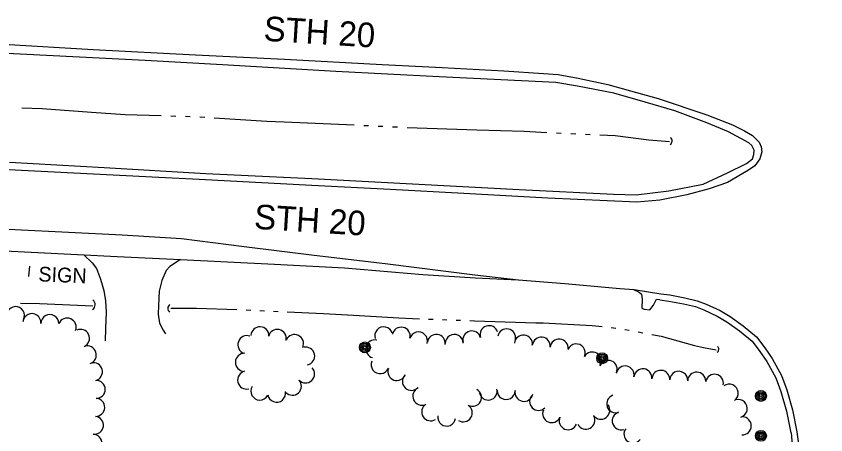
# Model space of a CAD drawing. Extents: x 588843 to 2552415, y 180129 to 269402.
# Drawn here: x 604199.4 to 604528.8, y 183361 to 183531.4 of the extents above; entities that cross this region are included whole.
import ezdxf

# ---------------------------------------------------------------- set-up
doc = ezdxf.new("R2010")
doc.units = 0
for name, color, linetype in [('E_DRN', 7, 'Continuous'), ('E_DWY', 7, 'Continuous'), ('E_LAND_TreeLine_P', 7, 'Continuous'), ('E_MISCPROP', 7, 'Continuous'), ('E_RDWY', 7, 'Continuous'), ('E_RDWY_C_and_G', 7, 'Continuous'), ('E_RDWY_Gravel', 7, 'Continuous'), ('E_RDWY_Text', 7, 'Continuous'), ('E_SGN', 7, 'Continuous'), ('E_SGN_Text', 7, 'Continuous'), ('E_WTR_P', 7, 'Continuous')]:
    doc.layers.add(name, color=color, linetype=linetype)

# ---------------------------------------------------------------- blocks, each defined once
blk = doc.blocks.new('CULV2_3')
at = {"layer": 'E_DRN'}
blk.add_arc((65, 48), 80.7, 216.8699, 323.1301, dxfattribs=at)
blk = doc.blocks.new('POLE_2')
at = {"layer": 'E_MISCPROP'}
for radius in [14.6, 11, 7.32, 3.66]:
    blk.add_circle((0, 0), radius, dxfattribs=at)
blk = doc.blocks.new('SIGN_2')
at = {"layer": 'E_SGN'}
blk.add_text('SIGN', height=39.37, dxfattribs=at).set_placement((-56.1, -19.7))

msp = doc.modelspace()

# ---------------------------------------------------------------- linework, layer by layer
at = {"layer": 'E_DWY'}
for points in [[(604226.91, 183434.29), (604230.23, 183431.08), (604232.02, 183428.66), (604233.73, 183424.37), (604235.05, 183419.7), (604235.69, 183415.54), (604235.92, 183410.91), (604235.69, 183404.33), (604235.51, 183399.22)], [(604266.18, 183432.33), (604261.95, 183429.57), (604260.42, 183427.86), (604258.6, 183423.79), (604257.57, 183419.5), (604257.26, 183413.6), (604257.14, 183410.17), (604257.7, 183406.41), (604259.17, 183403.6), (604260.11, 183402.19)], [(604514.69, 183361.8), (604515.08, 183357.13), (604515.2, 183352.31), (604514.98, 183351.53), (604512.47, 183350.24), (604503.84, 183347.99), (604496.7, 183352.07), (604495.05, 183352.72), (604491.35, 183353.83), (604458.69, 183353.8), (604457.6, 183353.64), (604457.54, 183350.18)]]:
    msp.add_lwpolyline(points, dxfattribs=at)
at = {"layer": 'E_LAND_TreeLine_P'}
for centre, radius, start, end in [((604199.09, 183409.54), 3.66, 332.5611, 152.5611), ((604205.74, 183406.7), 3.66, 355.1256, 175.1256), ((604213.04, 183406.33), 3.66, 0.0706, 180.0706), ((604220.12, 183404.87), 3.66, 337.1336, 157.1336), ((604298.56, 183401.34), 3.67, 357.988, 177.988), ((604348.94, 183401.3), 3.66, 18.0595, 198.0595), ((604356.02, 183401.16), 3.66, 347.6832, 167.6832), ((604391.76, 183401.8), 3.66, 18.2129, 198.2129), ((604225.54, 183400.3), 3.66, 295.0189, 115.0189), ((604293.23, 183397.72), 3.67, 70.8853, 250.8853), ((604305.61, 183400.24), 3.67, 347.6832, 167.6832), ((604312.62, 183398.17), 3.67, 334.7894, 154.7894), ((604363.07, 183399.22), 3.66, 344.1473, 164.1473), ((604370.32, 183398.26), 3.66, 353.1672, 173.1672), ((604377.62, 183398.26), 3.66, 1.7033, 181.7033), ((604384.78, 183399.64), 3.66, 13.72, 193.72), ((604398.92, 183400.5), 3.66, 348.5257, 168.5257), ((604405.75, 183397.96), 3.66, 353.44, 173.44), ((604345.26, 183395.99), 3.66, 76.0994, 256.0994), ((604413.02, 183397.12), 3.66, 353.44, 173.44), ((604420.29, 183396.32), 3.66, 353.7738, 173.7738), ((604427.26, 183394.36), 3.66, 336.7016, 156.7016), ((604228.32, 183393.55), 3.66, 288.1587, 108.1587), ((604317.16, 183393.07), 3.67, 282.7316, 102.7316), ((604433.78, 183391.08), 3.66, 329.0083, 149.0083), ((604292.21, 183390.53), 3.67, 87.988, 267.988), ((604347.48, 183389.59), 3.66, 156.6512, 336.6512), ((604440.24, 183387.68), 3.66, 336.332, 156.332), ((604230.81, 183386.69), 3.66, 285.0907, 105.0907), ((604317.12, 183385.82), 3.67, 222.988, 42.988), ((604354.24, 183386.79), 3.66, 160.3379, 340.3379), ((604447.15, 183385.39), 3.66, 347.7658, 167.7658), ((604454.37, 183384.24), 3.66, 352.7936, 172.7936), ((604293.15, 183383.31), 3.67, 102.9194, 282.9194), ((604360.19, 183382.79), 3.66, 136.9332, 316.9332), ((604461.65, 183383.61), 3.66, 356.6711, 176.6711), ((604468.96, 183383.22), 3.66, 357.2535, 177.2535), ((604476.27, 183382.9), 3.66, 357.988, 177.988), ((604483.51, 183382.03), 3.66, 348.7154, 168.7154), ((604231.93, 183379.52), 3.66, 270.3253, 90.3253), ((604311.76, 183380.82), 3.67, 222.988, 42.988), ((604489.49, 183377.99), 3.66, 306.3214, 126.3214), ((604298.49, 183378.86), 3.67, 149.1772, 329.1772), ((604305.31, 183377.98), 3.67, 190.0828, 10.0828), ((604364.43, 183376.75), 3.66, 113.7573, 293.7573), ((604385.03, 183376.28), 3.66, 241.9847, 61.9847), ((604391.44, 183378.85), 3.66, 192.9696, 12.9696), ((604398.72, 183379.06), 3.66, 179.1224, 359.1224), ((604405.97, 183378.31), 3.66, 168.2356, 348.2356), ((604231.74, 183372.21), 3.66, 267.988, 87.988), ((604411.94, 183374.63), 3.66, 134.6246, 314.6246), ((604443.32, 183373.65), 3.66, 108.6835, 288.6835), ((604493.18, 183371.77), 3.66, 286.423, 106.423), ((604368.02, 183370.39), 3.66, 122.6832, 302.6832), ((604381.31, 183369.99), 3.66, 237.5769, 57.5769), ((604437.26, 183371.03), 3.66, 216.2424, 36.2424), ((604231.21, 183364.92), 3.66, 262.7936, 82.7936), ((604374.55, 183368.25), 3.66, 171.8414, 351.8414), ((604417.25, 183369.65), 3.66, 156.7016, 336.7016), ((604423.97, 183366.76), 3.66, 156.7016, 336.7016), ((604431.16, 183367.01), 3.66, 207.9696, 27.9696), ((604445.57, 183366.69), 3.66, 106.8741, 286.8741), ((604494.82, 183364.7), 3.66, 267.988, 87.988), ((604450.34, 183361.33), 3.66, 142.8538, 322.8538), ((604230.58, 183357.64), 3.66, 267.1811, 87.1811)]:
    msp.add_arc(centre, radius, start, end, dxfattribs=at)
at = {"layer": 'E_RDWY'}
for points in [[(604194.23, 183519.95), (604230.65, 183517.88), (604272.38, 183515.63), (604308.52, 183513.87), (604348.28, 183511.68), (604372.73, 183510.53), (604397.77, 183509.16), (604413.87, 183508.1), (604419.95, 183507.59), (604428.06, 183506.22), (604440.07, 183503.54), (604449.33, 183501.05), (604460.63, 183497.9), (604480.46, 183491.2), (604490.84, 183487.1), (604495.78, 183484.76), (604498.95, 183482.78), (604501.62, 183480.13), (604502.53, 183478.23), (604502.75, 183476.15), (604501.97, 183473.33), (604499.9, 183470.55), (604497.38, 183468.67), (604488.84, 183463.76), (604481.37, 183461.07), (604472.23, 183458.63), (604461.24, 183456.46), (604451.87, 183455.71), (604415.72, 183457.37), (604381.46, 183459.27), (604351.51, 183460.91), (604319.6, 183462.42), (604273.84, 183464.91), (604257.45, 183465.79), (604196.17, 183468.92)], [(603847.93, 183463.15), (603886.32, 183461.12), (603908.71, 183460.04), (603941.6, 183458.19), (603975.56, 183456.01), (604010.63, 183454.59), (604039.4, 183452.98), (604075.04, 183451.14), (604116.77, 183448.79), (604158.11, 183446.65), (604198.86, 183444.63), (604242.46, 183442.41), (604266.6, 183440.87), (604292.07, 183437.71), (604320.67, 183434.15), (604349.47, 183430.78), (604386, 183426.15), (604403.74, 183424.15), (604422.57, 183422.6), (604444.93, 183420.54), (604450.81, 183420.14), (604461.62, 183418.45)], [(604517.04, 183362.28), (604518.92, 183348.29), (604520.84, 183327.26), (604524.26, 183293.21), (604525.62, 183278.6), (604526.13, 183259.5), (604526.69, 183233.51), (604527.39, 183203.09), (604528.18, 183169.51), (604528.37, 183130.06), (604528.8, 183097.58), (604528.75, 183051.25), (604528.75, 183020.36), (604528.47, 183006.99), (604528.45, 182969.91), (604528.47, 182962.04), (604528.48, 182917.48), (604528.46, 182880.59), (604528.38, 182847.64), (604528.33, 182804.16), (604528.33, 182778.37)]]:
    msp.add_lwpolyline(points, dxfattribs=at)
at = {"layer": 'E_RDWY_C_and_G'}
for points in [[(604461.62, 183418.45), (604465.39, 183417.93), (604471.44, 183416.76), (604476.46, 183415.59), (604480.18, 183414.18), (604485.77, 183411.57), (604489.84, 183409.12), (604495.23, 183405.36), (604500.6, 183400.84), (604503.99, 183396.37), (604506.91, 183392.15), (604510.73, 183385.2), (604512.9, 183379.38), (604515.19, 183371.25), (604517.04, 183362.28)], [(604461.28, 183415.97), (604464.98, 183415.46), (604470.92, 183414.31), (604475.73, 183413.2), (604479.21, 183411.88), (604484.6, 183409.36), (604488.48, 183407.02), (604493.7, 183403.37), (604498.78, 183399.1), (604501.97, 183394.9), (604504.78, 183390.83), (604508.45, 183384.16), (604510.52, 183378.61), (604512.76, 183370.66), (604514.59, 183361.78)]]:
    msp.add_lwpolyline(points, dxfattribs=at)
at = {"layer": 'E_RDWY_Gravel'}
for points in [[(604196.67, 183471.95), (604235.16, 183469.82), (604276.59, 183467.38), (604319.7, 183465.27), (604347.88, 183463.89), (604404.04, 183460.83), (604442.44, 183458.99), (604451.68, 183458.67), (604464.92, 183460.37), (604478.88, 183463.02), (604488.78, 183467.59), (604496.49, 183471.46), (604498.92, 183473.34), (604499.57, 183475.09), (604499.63, 183476.85), (604498.71, 183478.76), (604497.47, 183479.78), (604489.17, 183484.3), (604480.45, 183487.96), (604467.34, 183492.84), (604455.36, 183496.41), (604442.5, 183500.01), (604427.75, 183502.89), (604418.95, 183504.38), (604371.52, 183506.64), (604329.49, 183508.9), (604283.25, 183511.61), (604251.83, 183513.3), (604214.43, 183515.3), (604160.61, 183517.98)], [(603764.14, 183458.5), (603779.66, 183457.58), (603799.79, 183456.48), (603822.27, 183455.2), (603848.68, 183453.59), (603877.35, 183452.09), (603909.95, 183450.55), (603941.38, 183449.15), (603969.18, 183448.07), (603987.16, 183447.44), (604037.22, 183444.31), (604071.89, 183442.69), (604116.28, 183440.55), (604159.57, 183437.94), (604191.87, 183436.02), (604240.48, 183433.62), (604266.21, 183432.33), (604304.41, 183430.49), (604332.98, 183429), (604364.86, 183426.3), (604386.25, 183424.86), (604403.67, 183424.16)], [(604450.52, 183420.16), (604452.84, 183419.08), (604453.8, 183418.26), (604454.02, 183416.19), (604453.89, 183412.55), (604454.96, 183412.12), (604457.22, 183411.94), (604458.66, 183413.86), (604459.92, 183416.18), (604461.3, 183416.07)]]:
    msp.add_lwpolyline(points, dxfattribs=at)
at = {"layer": 'E_SGN'}
msp.add_line((604204.8, 183429.71), (604204.36, 183425.4), dxfattribs=at)
at = {"layer": 'E_WTR_P'}
for points in [[(604201.6, 183494.12), (604209.88, 183493.8), (604230, 183492.33)], [(604230, 183492.33), (604243.73, 183491.33), (604258.42, 183490.92)], [(604262.34, 183490.81), (604264.31, 183490.75)], [(604268.23, 183490.64), (604270.19, 183490.58)], [(604274.11, 183490.42), (604276.07, 183490.3)], [(604279.99, 183490.05), (604301.38, 183488.72), (604308.4, 183488.4)], [(604308.4, 183488.4), (604336.84, 183487.1)], [(604340.76, 183486.92), (604342.72, 183486.83)], [(604346.64, 183486.65), (604348.6, 183486.56)], [(604352.52, 183486.38), (604354.48, 183486.29)], [(604358.41, 183486.13), (604386.85, 183485.18)], [(604386.85, 183485.18), (604406.1, 183484.55), (604415.29, 183484.1)], [(604419.21, 183483.91), (604421.17, 183483.82)], [(604425.09, 183483.63), (604427.06, 183483.53)], [(604430.98, 183483.34), (604432.94, 183483.25)], [(604436.86, 183483.06), (604443.03, 183482.76), (604456.74, 183481), (604465.18, 183480.41)], [(604201.06, 183414.54), (604208.81, 183414.44), (604230.52, 183413.58)], [(604262.25, 183412.56), (604272.78, 183412.59), (604289.21, 183412.01)], [(604292.92, 183411.88), (604294.78, 183411.81)], [(604298.5, 183411.64), (604300.35, 183411.55)], [(604304.07, 183411.37), (604305.92, 183411.28)], [(604309.64, 183411.1), (604324.35, 183410.38), (604336.56, 183409.68)], [(604336.56, 183409.68), (604355.08, 183408.61), (604363.49, 183408.29)], [(604367.2, 183408.15), (604369.06, 183408.08)], [(604372.78, 183407.94), (604374.64, 183407.86)], [(604378.35, 183407.72), (604380.21, 183407.65)], [(604383.93, 183407.51), (604385.92, 183407.43), (604410.87, 183406.64)], [(604410.87, 183406.64), (604413.73, 183406.55), (604433.76, 183405.46), (604437.78, 183405.05)], [(604441.49, 183404.68), (604443.34, 183404.5)], [(604447.01, 183403.91), (604448.83, 183403.58)], [(604452.49, 183402.91), (604454.32, 183402.58)], [(604457.98, 183401.91), (604461.75, 183401.23), (604475.38, 183397.4), (604479.09, 183396.58), (604484.18, 183395.62)]]:
    msp.add_lwpolyline(points, dxfattribs=at)

# ---------------------------------------------------------------- block references
at = {"layer": 'E_DRN'}
for p, xscale, yscale, rotation in [((604465.53, 183479.21), 0.021315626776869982, 0.02131562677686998, 87.98801006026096), ((604230.45, 183411.99), 0.03045089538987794, 0.030450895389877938, 87.98801005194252), ((604261.9, 183414.13), 0.024360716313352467, 0.024360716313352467, -92.01198994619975), ((604484.62, 183394.6), 0.01827053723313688, 0.018270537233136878, 87.98801005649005)]:
    msp.add_blockref('CULV2_3', p, dxfattribs=dict(at, xscale=xscale, yscale=yscale, rotation=rotation))
at = {"layer": 'E_MISCPROP', "xscale": 0.15240030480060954, "yscale": 0.15240030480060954, "rotation": -90.11337757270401}
for p in [(604341.26, 183396.59), (604437.81, 183392.21), (604502.39, 183376.86), (604502.41, 183360.63)]:
    msp.add_blockref('POLE_2', p, dxfattribs=at)
at = {"layer": 'E_SGN_Text', "xscale": 0.1524003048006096, "yscale": 0.1524003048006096, "rotation": -2.363493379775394}
msp.add_blockref('SIGN_2', (604216.98, 183426.14), dxfattribs=at)

# ---------------------------------------------------------------- texts
at = {"layer": 'E_RDWY_Text'}
for p in [(604299.86, 183521.42), (604299.86, 183521.42), (604295.98, 183444.9), (604295.98, 183444.9)]:
    msp.add_text('STH 20', height=10, rotation=356.3851, dxfattribs=at).set_placement(p)

doc.saveas('drawing.dxf')
